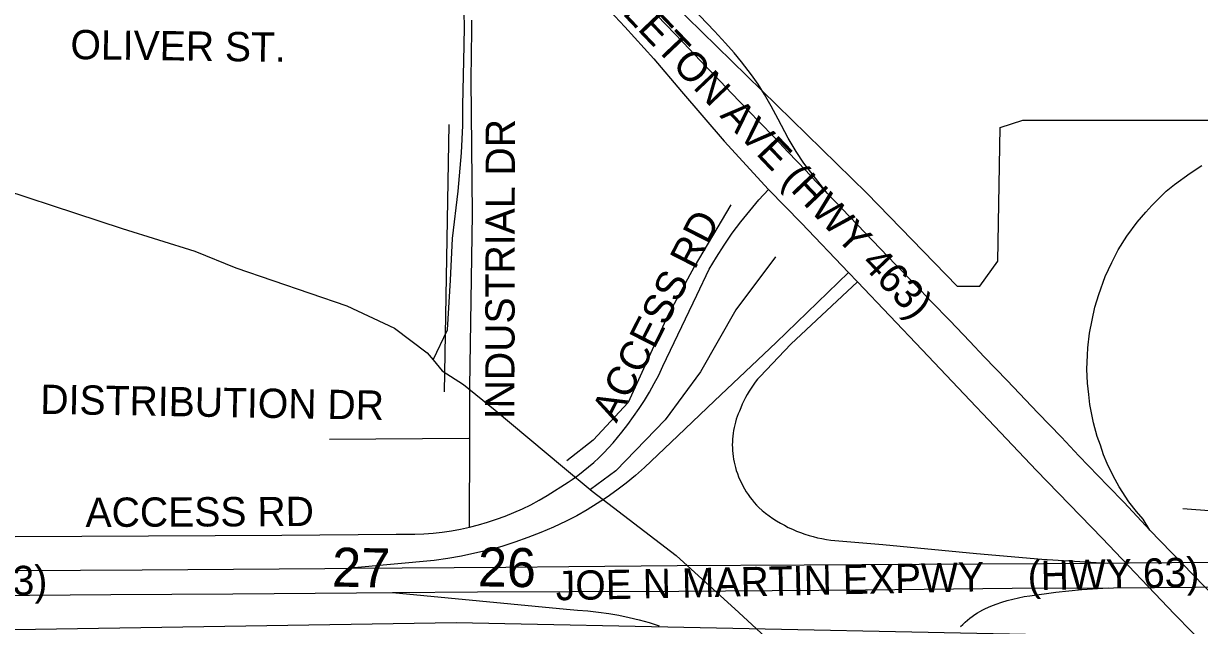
# Model space of a CAD drawing. Extents: x 1670563 to 1761545, y 515755 to 578944.
# Drawn here: x 1713800 to 1716812, y 539024 to 540565 of the extents above; entities that cross this region are included whole.
import ezdxf

# ---------------------------------------------------------------- set-up
doc = ezdxf.new("R2010")
doc.units = 0
for name, color, linetype in [('5_sectionlines', 7, 'Continuous'), ('62_text', 7, 'Continuous'), ('RR Tracks', 7, 'Continuous'), ('SHP_LINE', 7, 'Continuous'), ('STREETCL', 7, 'Continuous'), ('STRNAMES', 7, 'Continuous')]:
    doc.layers.add(name, color=color, linetype=linetype)

# ---------------------------------------------------------------- blocks, each defined once
blk = doc.blocks.new('RR TRACKS02')
at = {"layer": 'RR Tracks'}
for p, q in [((1715399.3, 540610.9), (1715446.1, 540561.6)), ((1715570, 540546.1), (1715494, 540626.1)), ((1715446.1, 540561.6), (1715489.9, 540516.5)), ((1715598.6, 540515), (1715570, 540546.1)), ((1715489.9, 540516.5), (1715548.7, 540454.5)), ((1715620.2, 540490.6), (1715598.6, 540515)), ((1715639.6, 540467.4), (1715620.2, 540490.6)), ((1715548.7, 540454.5), (1715585.8, 540416.6)), ((1715665.1, 540433.7), (1715639.6, 540467.4)), ((1715681.9, 540410.3), (1715665.1, 540433.7)), ((1715585.8, 540416.6), (1715614, 540386.8)), ((1715698.5, 540383.9), (1715681.9, 540410.3)), ((1715614, 540386.8), (1715659, 540339.9)), ((1715714.9, 540353.9), (1715698.5, 540383.9)), ((1715659, 540339.9), (1715685.7, 540312.8)), ((1715733.2, 540320.2), (1715714.9, 540353.9)), ((1715685.7, 540312.8), (1715723.7, 540273)), ((1715759.2, 540271.6), (1715733.2, 540320.2)), ((1715723.7, 540273), (1715758.4, 540235.6)), ((1715779.6, 540237.5), (1715759.2, 540271.6)), ((1715758.4, 540235.6), (1715804.2, 540188.7)), ((1715799, 540208), (1715779.6, 540237.5)), ((1715858.5, 540130.9), (1715799, 540208)), ((1715804.2, 540188.7), (1715829.6, 540160.4)), ((1716748.7, 540153.1), (1716788.2, 540182.4)), ((1716788.2, 540182.4), (1716818.4, 540201.8)), ((1715829.6, 540160.4), (1715858.5, 540130.9)), ((1716727.3, 540135.9), (1716748.7, 540153.1)), ((1715858.5, 540130.9), (1715935.8, 540050.4)), ((1716690.7, 540099.6), (1716727.3, 540135.9)), ((1716675.4, 540082.6), (1716690.7, 540099.6)), ((1716652.5, 540056.6), (1716675.4, 540082.6)), ((1715935.8, 540050.4), (1716034.2, 539947.6)), ((1716626.7, 540020.3), (1716652.5, 540056.6)), ((1716604.2, 539985.7), (1716626.7, 540020.3)), ((1716587.6, 539953.4), (1716604.2, 539985.7)), ((1716034.2, 539947.6), (1716083.9, 539897.1)), ((1716571.3, 539917.8), (1716587.6, 539953.4)), ((1716554.5, 539871.4), (1716571.3, 539917.8)), ((1716083.9, 539897.1), (1716125.9, 539852.3)), ((1716125.9, 539852.3), (1716172.6, 539804.7)), ((1716544, 539838.8), (1716554.5, 539871.4)), ((1716530.9, 539772.4), (1716544, 539838.8)), ((1716172.6, 539804.7), (1716224, 539751.1)), ((1716526.8, 539734.3), (1716530.9, 539772.4)), ((1716224, 539751.1), (1716260.9, 539711.4)), ((1716525.2, 539716.2), (1716526.8, 539734.3)), ((1716260.9, 539711.4), (1716319.8, 539651.4)), ((1716523.9, 539679.7), (1716525.2, 539716.2)), ((1716525.5, 539643.8), (1716523.9, 539679.7)), ((1716319.8, 539651.4), (1716398.1, 539568.3)), ((1716529, 539615.5), (1716525.5, 539643.8)), ((1716531.5, 539589.8), (1716529, 539615.5)), ((1716541.4, 539542.2), (1716531.5, 539589.8)), ((1716398.1, 539568.3), (1716458.6, 539505.9)), ((1716550.3, 539507.7), (1716541.4, 539542.2)), ((1716458.6, 539505.9), (1716503.8, 539457.9)), ((1716558.6, 539485.1), (1716550.3, 539507.7)), ((1716503.8, 539457.9), (1716577.7, 539381.1)), ((1716566.9, 539461), (1716558.6, 539485.1)), ((1716576.1, 539438.7), (1716566.9, 539461)), ((1716585.4, 539418.8), (1716576.1, 539438.7)), ((1716596.5, 539397.5), (1716585.4, 539418.8)), ((1716606.4, 539378.7), (1716596.5, 539397.5)), ((1716577.7, 539381.1), (1716619.6, 539338.9)), ((1716631.8, 539340.3), (1716606.4, 539378.7)), ((1716619.6, 539338.9), (1716685.2, 539267.5)), ((1716651.5, 539315.5), (1716631.8, 539340.3)), ((1716668.4, 539296.1), (1716651.5, 539315.5)), ((1716685.2, 539267.5), (1716668.4, 539296.1)), ((1716685.2, 539267.5), (1716884.3, 539062.5))]:
    blk.add_line(p, q, dxfattribs=at)

msp = doc.modelspace()

# ---------------------------------------------------------------- linework, layer by layer
at = {"layer": '5_sectionlines'}
msp.add_line((1714889.5, 540306.5), (1714877.7, 539621.9), dxfattribs=at)
msp.add_lwpolyline([(1705537.2, 538907), (1709520.2, 538946.1), (1714908.5, 539031), (1716909.4, 538990.1)], dxfattribs=at)
at = {"layer": 'SHP_LINE'}
for points in [[(1715000, 541071), (1715960, 540131), (1716192, 539893), (1716250, 539893), (1716296, 539957), (1716302, 540299), (1716360, 540318), (1717206, 540318), (1717206, 540344), (1717203, 540611), (1717225, 541611)], [(1714849, 539704), (1714886, 539781), (1714894, 539908), (1714899, 540015), (1714913, 540136), (1714922, 540234), (1714925, 540304), (1714925, 540355), (1714929, 540509), (1714930, 540558), (1714929, 540592), (1714933, 540910)], [(1713631, 540179), (1714053, 540040), (1714239, 539982), (1714344, 539940), (1714628, 539842), (1714750, 539785), (1714834, 539722), (1714849, 539704)], [(1715612, 540101), (1715518, 539942), (1715450, 539816), (1715349, 539595), (1715259, 539498), (1715192, 539445)], [(1715726, 539968), (1715625, 539832), (1715534, 539673), (1715444, 539550), (1715317, 539420), (1715252, 539372)], [(1714849, 539704), (1714872, 539676), (1714927, 539641), (1715008, 539575), (1715181, 539431)], [(1715181, 539431), (1715257, 539368)], [(1715257, 539368), (1715472, 539203), (1715632, 539057), (1715779, 538921), (1715931, 538794), (1716205, 538595), (1716362, 538462), (1716470, 538367), (1716523, 538313), (1716546, 538254), (1716552, 538197), (1716547, 538136), (1716543, 538039), (1716530, 536403), (1716534, 536345)], [(1716770, 539323), (1717275, 539285), (1717663, 539225), (1717991, 539108), (1718284, 538962), (1718535, 538790), (1719058, 538350), (1719284, 538192), (1719404, 538148)]]:
    msp.add_lwpolyline(points, dxfattribs=at)
at = {"layer": 'STREETCL'}
for points in [[(1714952.1, 540965.9), (1714979.7, 540936.5), (1715199.2, 540707.6), (1715340.4, 540557), (1715414.5, 540475.3), (1715485.9, 540391.4), (1715595, 540263.8), (1715708.8, 540140.2)], [(1714943.3, 539503.2), (1714943.6, 539634.5), (1714950.5, 540077), (1714946.6, 540422), (1714948.6, 540547.9), (1714948.8, 540573.8)], [(1714942.6, 539275.5), (1714965.8, 539281.4), (1714988.8, 539288), (1715011.5, 539295.5), (1715034, 539303.7), (1715056.2, 539312.7), (1715078, 539322.5), (1715099.5, 539333), (1715120.6, 539344.3), (1715141.3, 539356.3), (1715194.9, 539390.8), (1715205.3, 539397.9), (1715219.8, 539408), (1715233.9, 539418.6), (1715247.6, 539429.7), (1715261, 539441.2), (1715274, 539453.2), (1715286.5, 539465.6), (1715298.6, 539478.4), (1715310.3, 539491.6), (1715321.6, 539505.2), (1715332.4, 539519.1), (1715347.9, 539538.6), (1715362.8, 539558.6), (1715377, 539579), (1715390.6, 539599.9), (1715403.5, 539621.2), (1715415.7, 539643), (1715427.1, 539665.1), (1715437.9, 539687.6), (1715524.4, 539870), (1715556.4, 539935.9), (1715575.1, 539967.3), (1715594.8, 539998), (1715615.6, 540028), (1715637.4, 540057.2), (1715660.2, 540085.7), (1715684, 540113.4), (1715708.8, 540140.2)], [(1715708.8, 540140.2), (1715792.9, 540054.4), (1715913.5, 539927.7)], [(1715913.5, 539927.7), (1715728.4, 539748.1), (1715569.8, 539599.1), (1715475.9, 539509.3), (1715390.6, 539427.8), (1715367.6, 539407.7), (1715344, 539388.5), (1715319.8, 539370), (1715294.9, 539352.4), (1715269.5, 539335.7), (1715243.5, 539319.8), (1715217, 539304.8), (1715190, 539290.8), (1715157.9, 539275.7), (1715125.3, 539261.6), (1715092.3, 539248.7), (1715058.9, 539236.9), (1715025, 539226.2), (1714990.9, 539216.7), (1714956.4, 539208.4), (1714921.7, 539201.2), (1714886.7, 539195.2), (1714851.6, 539190.3), (1714637.8, 539170.1)], [(1715913.5, 539927.7), (1715936.4, 539903.6)], [(1715936.4, 539903.6), (1715765.6, 539744.2), (1715686.7, 539661.5), (1715680.5, 539654.3), (1715674.6, 539646.9), (1715669, 539639.3), (1715663.6, 539631.5), (1715658.5, 539623.6), (1715653.6, 539615.4), (1715649.1, 539607.1), (1715644.9, 539598.7), (1715640.9, 539590.1), (1715637.2, 539581.4), (1715633.9, 539572.5), (1715631, 539565.7), (1715628.4, 539558.8), (1715626, 539551.8), (1715623.9, 539544.7), (1715622, 539537.5), (1715620.3, 539530.3), (1715618.9, 539523.1), (1715617.8, 539515.8), (1715616.9, 539508.4), (1715616.2, 539501), (1715615.9, 539493.7), (1715615.7, 539486.3), (1715615.8, 539478.9), (1715616.2, 539471.5), (1715616.8, 539464.1), (1715617.7, 539456.8), (1715618.9, 539449.5), (1715620.2, 539442.2), (1715621.9, 539435), (1715623.7, 539427.8), (1715625.9, 539420.7), (1715628.7, 539412.6), (1715631.9, 539404.5), (1715635.3, 539396.6), (1715639, 539388.8), (1715642.9, 539381.1), (1715647.1, 539373.6), (1715651.6, 539366.2), (1715656.3, 539358.9), (1715661.2, 539351.8), (1715666.4, 539345), (1715671.9, 539338.2), (1715677.6, 539331.7), (1715683.4, 539325.4), (1715692.1, 539318), (1715701.1, 539310.9), (1715710.2, 539304.1), (1715719.6, 539297.6), (1715729.2, 539291.5), (1715739, 539285.6), (1715749, 539280.1), (1715759.1, 539274.9), (1715769.5, 539270), (1715779.9, 539265.5), (1715790.6, 539261.4), (1715801.3, 539257.6), (1715812.2, 539254.2), (1715823.2, 539251.1), (1715834.3, 539248.4), (1715845.4, 539246.1), (1715856.7, 539244.1), (1715868, 539242.5), (1716001.4, 539230.7), (1716241, 539207.7), (1716408.3, 539193.6), (1716575.8, 539183.4)], [(1715936.4, 539903.6), (1716101.8, 539729.8), (1716395.2, 539420.7), (1716563.1, 539247.4), (1716748.9, 539052.9), (1716838.6, 538960)], [(1714584.1, 539501), (1714941, 539503.2)], [(1714942.6, 539275.5), (1714943.3, 539503.2)], [(1712802.9, 539245.1), (1713231.4, 539249), (1713778.9, 539251.9), (1714461.9, 539254.8), (1714754.6, 539257.8), (1714778.3, 539257.2), (1714802, 539257.4), (1714825.6, 539258.4), (1714849.2, 539260.2), (1714872.8, 539262.8), (1714896.2, 539266.2), (1714919.5, 539270.5), (1714942.6, 539275.5)], [(1714637.8, 539170.1), (1715035.1, 539173.3), (1715196.7, 539174.7), (1715474.5, 539176.8), (1715800.1, 539178.9), (1716094.3, 539181), (1716412.9, 539182), (1716741.7, 539184.7), (1717040.6, 539187.4)], [(1708667, 539127.1), (1708858.1, 539129.7), (1709340.7, 539132.6), (1709821.3, 539135.9), (1710293.3, 539140.3), (1710774, 539144.1), (1711246, 539145.6), (1711721.8, 539148.5), (1712200.6, 539152.3), (1712678.8, 539156.2), (1713148.9, 539159.1), (1713628.1, 539163.4), (1714103.5, 539165.8), (1714571.7, 539169.5), (1714637.8, 539170.1)], [(1708515.1, 539056), (1708716.2, 539056), (1709034.1, 539059.5), (1709347.5, 539067.7), (1709644.5, 539070.1), (1709957.9, 539072.5), (1710276.8, 539076.2), (1710596.4, 539078.3), (1710909.1, 539080.4), (1711225.9, 539082.4), (1711537.3, 539084.1), (1711856.2, 539087.5), (1712143.6, 539087.6), (1712459.8, 539091.6), (1712774.6, 539092), (1713089.7, 539095.8), (1713398.3, 539097.8), (1713710, 539100.5), (1714023.4, 539103), (1714336.2, 539105), (1714653, 539107.1), (1714745.3, 539107.8)], [(1714745.3, 539107.8), (1714963.3, 539109.5), (1715198.2, 539110.9), (1715478.6, 539111.9), (1715957.3, 539115.3), (1716332.8, 539119.2), (1716591.8, 539120.4), (1717012.4, 539123.6), (1717160.7, 539124.2), (1717232.1, 539123.6), (1717296, 539122.2), (1717359.9, 539118.9), (1717423.6, 539113.8), (1717487.2, 539106.8), (1717532.9, 539100.2), (1717578.4, 539092.1), (1717623.6, 539082.5), (1717668.4, 539071.2), (1717712.8, 539058.4), (1717861.6, 539010)], [(1714745.3, 539107.8), (1715191.2, 539065.2), (1715219.4, 539063), (1715246, 539060.9), (1715272.5, 539058.1), (1715299, 539054.3), (1715325.2, 539049.7), (1715351.4, 539044.3), (1715377.3, 539038.1), (1715403.1, 539031), (1715428.5, 539023.1)], [(1716200.5, 539020.9), (1716206.1, 539026.5), (1716211.9, 539031.9), (1716217.9, 539037.1), (1716224, 539042.1), (1716230.4, 539046.8), (1716236.8, 539051.4), (1716243.5, 539055.7), (1716250.2, 539059.8), (1716257.2, 539063.7), (1716264.2, 539067.3), (1716277.9, 539073), (1716291.7, 539078.2), (1716305.8, 539082.9), (1716319.9, 539087.3), (1716334.2, 539091.1), (1716348.7, 539094.5), (1716363.2, 539097.4), (1716377.8, 539099.9), (1716444.3, 539108.9), (1716511.2, 539115.7), (1716578.2, 539120.3)]]:
    msp.add_lwpolyline(points, dxfattribs=at)

# ---------------------------------------------------------------- block references
msp.add_blockref('RR TRACKS02', (0, 0), dxfattribs=at)

# ---------------------------------------------------------------- texts
at = {"layer": '62_text'}
for s, p in [('27', (1714589.6, 539123.4)), ('26', (1714963.2, 539124))]:
    msp.add_text(s, height=100, rotation=358.9311, dxfattribs=at).set_placement(p)
at = {"layer": 'STRNAMES'}
for s, rotation, p in [('NETTLETON AVE (HWY 463)', 313.5988, (1715151.6, 540780.2)), ('OLIVER ST.', 359.251, (1713919.8, 540474.3)), ('INDUSTRIAL DR', 89.8955, (1715057.5, 539551.7)), ('ACCESS RD', 62.9059, (1715318.9, 539540.4)), ('DISTRIBUTION DR', 358.9767, (1713842.5, 539565.8)), ('ACCESS RD', 0.265, (1713958.8, 539275.8)), ('JOE N MARTIN EXPWY    (HWY 63)', 1.2213, (1715164.1, 539087.9)), ('JOE N MARTIN EXPWY (HWY 63)', 0.4569, (1712295.5, 539089.4))]:
    msp.add_text(s, height=75, rotation=rotation, dxfattribs=at).set_placement(p)

doc.saveas('drawing.dxf')
